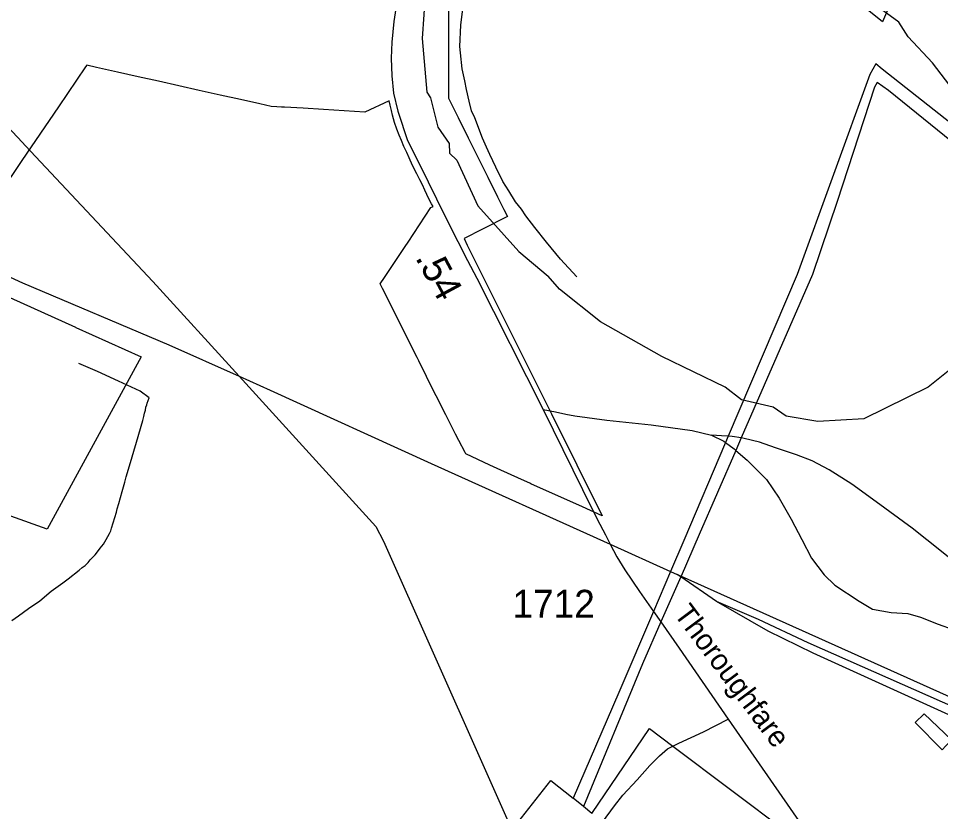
# Model space of a CAD drawing. Extents: x 2206922 to 2357709, y 510027 to 673830.
# Drawn here: x 2321300 to 2325457, y 590828 to 594403 of the extents above; entities that cross this region are included whole.
import ezdxf

# ---------------------------------------------------------------- set-up
doc = ezdxf.new("R2010")
doc.units = 0
for name, color, linetype in [('Exist Boundary Political City Limit New', 7, 'Continuous'), ('Exist Hydrographic Misc Water Feature', 7, 'Continuous'), ('Exist Hydrographic Pond Under 1500 Sq Ft', 7, 'Continuous'), ('Exist Railroad Mainline', 7, 'Continuous'), ('Exist Railroad Siding', 7, 'Continuous'), ('Exist Road Non-System Type 51', 7, 'Continuous'), ('Exist Road Secondary Mileage Hundredths English Label', 7, 'Continuous'), ('Exist Road Secondary Type 51 Attributed', 7, 'Continuous'), ('Exist Road Secondary Type 51 Label', 7, 'Continuous'), ('Exist Road Secondary Type 51 Number Label', 7, 'Continuous'), ('Exist Utilities Electrical Transmission Line', 7, 'Continuous'), ('Map Preparation Boundary City Limit Buffer Line', 7, 'Continuous')]:
    doc.layers.add(name, color=color, linetype=linetype)

msp = doc.modelspace()

# ---------------------------------------------------------------- linework, layer by layer
at = {"layer": 'Exist Boundary Political City Limit New'}
for points in [[(2325254.8, 594525.3), (2325196.2, 594387.5), (2325059.2, 594498.5)], [(2323239, 594472.9), (2323239, 594320.7), (2323238.8, 594261.9), (2323238.8, 594043.3), (2323282.2, 593955.8), (2323327.5, 593865.3), (2323351.5, 593817), (2323371.2, 593777), (2323406.5, 593706.2), (2323416, 593687.3), (2323460, 593599), (2323488, 593542.6), (2323504, 593510.3), (2323392, 593453.2), (2323308.8, 593410.8), (2323323.2, 593381.1), (2323702.8, 592621.2), (2323931.2, 592160.6), (2323843.2, 592201.3), (2323609.8, 592306.1), (2323606, 592307.8), (2323595.5, 592312.6), (2323552, 592332), (2323475.2, 592366.7), (2323425.8, 592389), (2323316.8, 592440.2), (2323315, 592443.3), (2323313.2, 592446.9), (2323284.8, 592500.2), (2323270, 592528.8), (2323247.5, 592573.9), (2323226.5, 592616), (2323183.5, 592702), (2323174.8, 592719.2), (2323140, 592788.8), (2323130, 592809), (2323114.2, 592840.6), (2323104.5, 592860.2), (2323098.5, 592871.9), (2323097, 592874.8), (2323075, 592919.1), (2323053.5, 592962.2), (2323010.5, 593048.2), (2322966.5, 593136.2), (2322941.5, 593186), (2322931, 593207), (2322950, 593235.6), (2323042.8, 593374.8), (2323056.2, 593395.1), (2323159.8, 593550.8), (2323169.2, 593554.8), (2323161.8, 593567.8), (2323151.8, 593587.2), (2323141.5, 593610.1), (2323132.5, 593629.1), (2323121, 593652.4), (2323109.5, 593675.7), (2323095.8, 593702.4), (2323077, 593740), (2323061.5, 593774.6), (2323051, 593798.4), (2323038, 593826.3), (2323026.5, 593853.1), (2323016.5, 593877.2), (2323006.5, 593903.3)], [(2323006.5, 593903.3), (2322996, 593933.6), (2322987, 593966.4), (2322981.8, 593987.8), (2322975.8, 594012), (2322971.2, 594031.4), (2322862, 593981.1), (2322675.8, 593992.4), (2322583.2, 593997.9), (2322500, 594002.4), (2322485.2, 594003.3), (2322464.8, 594004.6), (2322439, 594006.1), (2322388.8, 594017.4), (2322300.8, 594037.1), (2322209.8, 594057.4), (2322115, 594078.7), (2322022.2, 594099.4), (2321930.8, 594119.9), (2321840, 594140.2), (2321746.5, 594161.2), (2321652.2, 594182.3), (2321607.5, 594192.3), (2321602.8, 594185.4), (2321480, 594005.2), (2321314.8, 593762.5), (2321212.2, 593611.9)], [(2320979.2, 593271.9), (2321556.8, 593011.2), (2321558.8, 593010.4), (2321853, 592877.6), (2321429.8, 592101.1), (2321121.8, 592211.1)]]:
    msp.add_lwpolyline(points, dxfattribs=at)
at = {"layer": 'Exist Hydrographic Misc Water Feature'}
for points in [[(2323816.9, 593238.2), (2323743.7, 593317.4), (2323681, 593394.5), (2323628.5, 593460), (2323587.7, 593513.6), (2323567.6, 593543), (2323541.3, 593577), (2323510.6, 593626.6), (2323484.3, 593668.3), (2323451.9, 593731.9), (2323425.1, 593789.5), (2323410.7, 593823.3), (2323392, 593863), (2323357.2, 593954.6), (2323343, 593986.4), (2323332.4, 594030.6), (2323319.9, 594082.3), (2323311.7, 594122.1), (2323301, 594176), (2323292.2, 594247.9), (2323289.9, 594275.8), (2323294.9, 594372), (2323306.1, 594470)], [(2321878.1, 592661.4), (2321879.8, 592669.6), (2321889.8, 592693.7), (2321849.2, 592723.3), (2321750.8, 592768.1), (2321656.5, 592811.1), (2321572, 592848.1)], [(2321270.6, 591689.5), (2321300.3, 591709.8), (2321345.8, 591744.3), (2321395.9, 591778.5), (2321447.1, 591821.1), (2321500.6, 591859.7), (2321524.6, 591878), (2321573.9, 591916.8), (2321587.8, 591928.5), (2321599.9, 591936.8), (2321613.6, 591950.9), (2321623.7, 591963.2), (2321633.5, 591973.1), (2321645.4, 591985.5), (2321661, 592005.5), (2321668.6, 592015.7), (2321683.1, 592033.8), (2321688.7, 592043.9), (2321694.6, 592054), (2321702.4, 592067.7), (2321709.8, 592082), (2321716.2, 592094.1), (2321719.8, 592106.1), (2321741.2, 592178.3), (2321745.3, 592192.3), (2321752.7, 592216.3), (2321760.2, 592244.4), (2321768, 592270.4), (2321773.8, 592292.6), (2321779.5, 592312.4), (2321785.3, 592336.7), (2321800.8, 592386.7), (2321831.8, 592493.1), (2321860.5, 592591.4), (2321864.4, 592609.5), (2321868.3, 592623.5), (2321872, 592637.5), (2321873.8, 592651.5), (2321878.1, 592661.4)], [(2325480.7, 591125.3), (2325464.9, 591107), (2325343.3, 591229.5), (2325382.9, 591268.1), (2325506.3, 591151.4), (2325480.7, 591125.3)]]:
    msp.add_lwpolyline(points, dxfattribs=at)
at = {"layer": 'Exist Hydrographic Pond Under 1500 Sq Ft'}
for points in [[(2325573.4, 594005.3), (2325421.4, 594202.6), (2325311.3, 594319.6), (2325269.3, 594386.8), (2324765.3, 594753.7)], [(2323135.3, 594530.3), (2323120.4, 594313.1), (2323140.4, 594071.1), (2323157.3, 594045.5), (2323191.3, 593912.3), (2323242.4, 593838.9), (2323243.4, 593796.3), (2323276.4, 593764.8), (2323370.3, 593558.6), (2323556.3, 593352.8), (2323688.3, 593242.1)], [(2325762.4, 593264.3), (2325746.5, 593188.7), (2325721.4, 593164.7), (2325721.4, 593128.6), (2325697.4, 593088.2), (2325689.5, 593028.8), (2325574.4, 592879.8), (2325401.4, 592741.5), (2325111.4, 592598.5), (2324903.5, 592586.8), (2324761.4, 592610.6), (2324702.3, 592650.9), (2324560.4, 592684.6), (2324485.4, 592740.6), (2324200.4, 592880), (2323923.3, 593036.2), (2323739.4, 593183), (2323688.3, 593242.1)]]:
    msp.add_lwpolyline(points, dxfattribs=at)
at = {"layer": 'Exist Railroad Mainline'}
for points in [[(2320987.1, 593363.2), (2320997, 593358.6), (2321318.7, 593211.1), (2321977.3, 592932.2), (2322295.2, 592790), (2322435.2, 592727.3), (2323160.3, 592397.3), (2323968.1, 592033.2)], [(2323968.1, 592033.2), (2324239.9, 591910.6), (2324269.1, 591897.5)], [(2324269.1, 591897.5), (2324287, 591889.5), (2326352, 590962.4)]]:
    msp.add_lwpolyline(points, dxfattribs=at)
at = {"layer": 'Exist Railroad Siding'}
for points in [[(2324446.3, 591775.4), (2324285.5, 591886.2), (2324269.1, 591897.5)], [(2326097.3, 591033.7), (2326006.9, 591078.7), (2325844.2, 591149), (2325581, 591270), (2324860.1, 591588.1), (2324637, 591693.5), (2324446.3, 591775.4)], [(2326097.3, 591033.7), (2325940.9, 591078), (2325838.7, 591110.9), (2325676.1, 591181), (2324882.6, 591542.4), (2324679.7, 591642), (2324446.3, 591775.4)]]:
    msp.add_lwpolyline(points, dxfattribs=at)
at = {"layer": 'Exist Road Non-System Type 51'}
for p, q in [((2323666, 592640), (2323721.1, 592629.3)), ((2323721.1, 592629.3), (2323768.2, 592620.1))]:
    msp.add_line(p, q, dxfattribs=at)
for points in [[(2323768.2, 592620.1), (2323809, 592612.1), (2323952.1, 592592.9), (2324152.8, 592572), (2324337.7, 592545.8), (2324424.3, 592525.2)], [(2324499.7, 592520), (2324469.4, 592522.2), (2324424.3, 592525.2)], [(2324424.3, 592525.2), (2324480.1, 592497.2), (2324487.7, 592491.7)], [(2324558.9, 592512.2), (2324518.3, 592518.7), (2324499.7, 592520)], [(2324487.7, 592491.7), (2324526.1, 592463.7), (2324534.6, 592456.4)], [(2325660.3, 591816), (2325637.6, 591850.9), (2325594, 591894.5), (2325461.4, 592001), (2325328.8, 592105.8), (2325166.5, 592224.5), (2325057.4, 592304), (2324954.5, 592368.6), (2324877.7, 592408.7), (2324807.9, 592436.6), (2324713.7, 592468.1), (2324640.4, 592492.5), (2324572.4, 592510), (2324558.9, 592512.2)], [(2324534.6, 592456.4), (2324585.4, 592412.6), (2324672.3, 592325.7), (2324729.4, 592241.1), (2324783.5, 592146.8), (2324832.4, 592054.3), (2324876, 591970.5), (2324931.8, 591895.4), (2324980.7, 591848.3), (2325089.9, 591776.4), (2325150.8, 591740.9), (2325234.5, 591725.2), (2325309.6, 591721.7)], [(2325309.6, 591721.7), (2325367.2, 591704.2), (2325445.7, 591672.8), (2325513.7, 591648.4), (2325545.1, 591634.4), (2325574.8, 591630.9), (2325597.5, 591630.9)], [(2324250.4, 591123.2), (2324276.6, 591136.8), (2324388.3, 591187.4), (2324500, 591245.1)], [(2323933.2, 590780.8), (2323987.9, 590854.8), (2324024.5, 590902), (2324089.1, 590971.8), (2324146.7, 591036.4), (2324190.3, 591080.1), (2324226, 591110.6), (2324250.4, 591123.2)]]:
    msp.add_lwpolyline(points, dxfattribs=at)
at = {"layer": 'Exist Road Secondary Type 51 Attributed'}
for points in [[(2323039.8, 594779.4), (2323039.8, 594715.8), (2323036.6, 594660.4), (2323031.7, 594621.2), (2323012.1, 594518.4), (2322992.5, 594389.6), (2322982.8, 594296.6), (2322979.5, 594223.2), (2322983.6, 594144.4), (2322990.9, 594066.6), (2323010.5, 593985), (2323013.6, 593975.6), (2323052.9, 593857.8), (2323147.4, 593666.9), (2323185.1, 593589.5), (2323237.1, 593482.6), (2323325.1, 593311.3), (2323365.9, 593233), (2323666, 592640), (2323888.7, 592188.7), (2323897.3, 592171.2), (2323909.4, 592146.8), (2323946, 592075.2), (2323968.1, 592033.2)], [(2323968.1, 592033.2), (2323998.3, 591975.7), (2324033.2, 591918.1), (2324099.5, 591820.3), (2324163, 591730.4), (2324196.4, 591683), (2324279.3, 591565.4), (2324500, 591245.1), (2324829.7, 590768.4), (2324953.3, 590595.5), (2325079.3, 590419.2), (2325328.8, 590022.9), (2325505, 589766.3)]]:
    msp.add_lwpolyline(points, dxfattribs=at)
at = {"layer": 'Exist Utilities Electrical Transmission Line'}
for p, q in [((2320817.7, 594376.5), (2321316.4, 593845.4)), ((2321316.4, 593845.4), (2321332, 593828.8)), ((2324810.3, 593248.7), (2324499.7, 592520)), ((2324499.7, 592520), (2324487.7, 592491.7)), ((2324558.9, 592512.2), (2324534.6, 592456.4)), ((2324239.9, 591910.6), (2324163, 591730.4)), ((2324285.5, 591886.2), (2324196.4, 591683)), ((2324287, 591889.5), (2324285.5, 591886.2)), ((2324250.4, 591123.2), (2324953.3, 590595.5)), ((2323846.7, 590851.6), (2323800.1, 590889)), ((2323884.9, 590820), (2323846.7, 590851.6))]:
    msp.add_line(p, q, dxfattribs=at)
for points in [[(2326329.2, 593266.8), (2326252.4, 593339.9), (2325194.1, 594174.1), (2325165.8, 594198), (2325138.5, 594149.6), (2324810.3, 593248.5)], [(2330654.4, 593313.5), (2330431.7, 593191.3), (2330042.5, 592951.1), (2329641.5, 592701), (2329266.3, 592463), (2328871.1, 592216.8), (2328491.9, 591972.9), (2328076.7, 591726.6), (2327782.3, 591973.4), (2327457.5, 592249.7), (2327102.5, 592545.7), (2326753.5, 592843.9), (2326416.6, 593123.9), (2326227.5, 593265.7), (2326227.2, 593265.9), (2325941, 593496.5), (2325223.1, 594078.4), (2325170.8, 594113.9), (2325159.1, 594093.9), (2324990.8, 593578.3), (2324880.3, 593249.3), (2324558.9, 592512.2)], [(2321332, 593828.8), (2321906.1, 593217.4), (2321906.3, 593217.2), (2322295.2, 592790)], [(2322295.2, 592790), (2322911.6, 592112.8), (2322946.2, 592047.1), (2323618.1, 590537.3)], [(2324487.7, 592491.7), (2324299.4, 592049.8), (2324239.9, 591910.6)], [(2324534.6, 592456.4), (2324369.1, 592076.6), (2324287, 591889.5)], [(2324163, 591730.4), (2324007, 591365), (2323800.1, 590889)], [(2324196.4, 591683), (2324113.6, 591494.1), (2323846.7, 590851.6)], [(2323884.9, 590820), (2324144.8, 591202.5), (2324250.4, 591123.2)], [(2323728.9, 590636.4), (2323551.6, 590778.5), (2323699.5, 590967.9), (2323800.1, 590889)]]:
    msp.add_lwpolyline(points, dxfattribs=at)
at = {"layer": 'Map Preparation Boundary City Limit Buffer Line'}
for points in [[(2325254.8, 594525.3), (2325196.2, 594387.5), (2325059.2, 594498.5)], [(2323239, 594472.9), (2323239, 594320.7), (2323238.8, 594261.9), (2323238.8, 594043.3), (2323282.2, 593955.8), (2323327.5, 593865.3), (2323351.5, 593817), (2323371.2, 593777), (2323406.5, 593706.2), (2323416, 593687.3), (2323460, 593599), (2323488, 593542.6), (2323504, 593510.3), (2323392, 593453.2), (2323308.8, 593410.8), (2323323.2, 593381.1), (2323702.8, 592621.2), (2323931.2, 592160.6), (2323843.2, 592201.3), (2323609.8, 592306.1), (2323606, 592307.8), (2323595.5, 592312.6), (2323552, 592332), (2323475.2, 592366.7), (2323425.8, 592389), (2323316.8, 592440.2), (2323315, 592443.3), (2323313.2, 592446.9), (2323284.8, 592500.2), (2323270, 592528.8), (2323247.5, 592573.9), (2323226.5, 592616), (2323183.5, 592702), (2323174.8, 592719.2), (2323140, 592788.8), (2323130, 592809), (2323114.2, 592840.6), (2323104.5, 592860.2), (2323098.5, 592871.9), (2323097, 592874.8), (2323075, 592919.1), (2323053.5, 592962.2), (2323010.5, 593048.2), (2322966.5, 593136.2), (2322941.5, 593186), (2322931, 593207), (2322950, 593235.6), (2323042.8, 593374.8), (2323056.2, 593395.1), (2323159.8, 593550.8), (2323169.2, 593554.8), (2323161.8, 593567.8), (2323151.8, 593587.2), (2323141.5, 593610.1), (2323132.5, 593629.1), (2323121, 593652.4), (2323109.5, 593675.7), (2323095.8, 593702.4), (2323077, 593740), (2323061.5, 593774.6), (2323051, 593798.4), (2323038, 593826.3), (2323026.5, 593853.1), (2323016.5, 593877.2), (2323006.5, 593903.3)], [(2323006.5, 593903.3), (2322996, 593933.6), (2322987, 593966.4), (2322981.8, 593987.8), (2322975.8, 594012), (2322971.2, 594031.4), (2322862, 593981.1), (2322675.8, 593992.4), (2322583.2, 593997.9), (2322500, 594002.4), (2322485.2, 594003.3), (2322464.8, 594004.6), (2322439, 594006.1), (2322388.8, 594017.4), (2322300.8, 594037.1), (2322209.8, 594057.4), (2322115, 594078.7), (2322022.2, 594099.4), (2321930.8, 594119.9), (2321840, 594140.2), (2321746.5, 594161.2), (2321652.2, 594182.3), (2321607.5, 594192.3), (2321602.8, 594185.4), (2321480, 594005.2), (2321314.8, 593762.5), (2321212.2, 593611.9)], [(2320979.2, 593271.9), (2321556.8, 593011.2), (2321558.8, 593010.4), (2321853, 592877.6), (2321429.8, 592101.1), (2321121.8, 592211.1)]]:
    msp.add_lwpolyline(points, dxfattribs=at)

# ---------------------------------------------------------------- texts
at = {"layer": 'Exist Road Secondary Mileage Hundredths English Label'}
msp.add_text('.54', height=125, rotation=298.3066, dxfattribs=at).set_placement((2323087.1, 593325))
at = {"layer": 'Exist Road Secondary Type 51 Label'}
msp.add_text('Thoroughfare', height=95, rotation=306.8154, dxfattribs=at).set_placement((2324251.9, 591718.1))
at = {"layer": 'Exist Road Secondary Type 51 Number Label'}
msp.add_text('1712', height=125, dxfattribs=at).set_placement((2323526.7, 591702.7))

doc.saveas('drawing.dxf')
